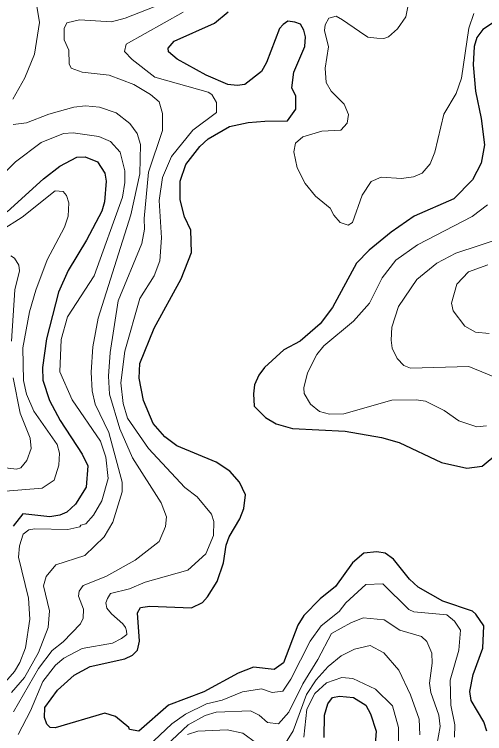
# Model space of a CAD drawing. Extents: x 673.3 to 698.5, y 6984.3 to 7012.3.
# Drawn here: x 686.107 to 686.925, y 7003.133 to 7004.382 of the extents above; entities that cross this region are included whole.
import ezdxf

# ---------------------------------------------------------------- set-up
doc = ezdxf.new("R2010")
doc.units = 0
doc.header["$LTSCALE"] = 0.032
doc.layers.add('1', color=7, linetype='Continuous', lineweight=25)
doc.layers.add('2', color=7, linetype='Continuous', lineweight=13)

msp = doc.modelspace()

# ---------------------------------------------------------------- linework, layer by layer
at = {"layer": '1'}
for points in [[(686.7943, 7003.4013), (686.7665, 7003.4356), (686.7519, 7003.4461), (686.7373, 7003.4488), (686.715, 7003.4463), (686.6951, 7003.4297), (686.6657, 7003.3881), (686.6387, 7003.3669), (686.6103, 7003.3378), (686.6, 7003.3211), (686.5755, 7003.2557), (686.5592, 7003.2441), (686.5228, 7003.2484), (686.4962, 7003.2381), (686.437, 7003.2052), (686.3755, 7003.1825), (686.3235, 7003.1371), (686.3074, 7003.1401), (686.3066, 7003.1436), (686.2833, 7003.1629), (686.2644, 7003.1685), (686.1786, 7003.1427), (686.1695, 7003.1433), (686.1637, 7003.1492), (686.16, 7003.161), (686.1603, 7003.178), (686.1823, 7003.2083), (686.2114, 7003.2345), (686.2389, 7003.2494), (686.2996, 7003.2626), (686.3127, 7003.2689), (686.3212, 7003.2781), (686.3249, 7003.2936), (686.3217, 7003.3427), (686.3268, 7003.3518), (686.3431, 7003.3543), (686.4151, 7003.3512), (686.4345, 7003.3607), (686.4434, 7003.3702), (686.4602, 7003.397), (686.4708, 7003.4295), (686.4756, 7003.4599), (686.4805, 7003.4748), (686.4991, 7003.5056), (686.5061, 7003.5241), (686.5089, 7003.5473), (686.4986, 7003.5693), (686.4819, 7003.5887), (686.4584, 7003.6043), (686.3898, 7003.6329), (686.3687, 7003.6485), (686.3486, 7003.6712), (686.3318, 7003.7112), (686.3241, 7003.7501), (686.3257, 7003.7759), (686.3505, 7003.8371), (686.3973, 7003.9225), (686.4153, 7003.9684), (686.4139, 7004.0072), (686.403, 7004.0306), (686.3958, 7004.0599), (686.3959, 7004.0922), (686.4056, 7004.1215), (686.4297, 7004.1522), (686.4444, 7004.166), (686.4811, 7004.1873), (686.5136, 7004.1939), (686.5429, 7004.1964), (686.5819, 7004.1972), (686.5967, 7004.2174), (686.5968, 7004.2398), (686.5897, 7004.2546), (686.593, 7004.2814), (686.6122, 7004.3261), (686.6132, 7004.3427), (686.6103, 7004.3546), (686.6047, 7004.3651), (686.5949, 7004.3684), (686.5826, 7004.3704), (686.5747, 7004.3641), (686.5683, 7004.3574), (686.5459, 7004.2981), (686.5368, 7004.283), (686.508, 7004.2604), (686.4947, 7004.2585), (686.4783, 7004.2599), (686.4407, 7004.2763), (686.3903, 7004.3044), (686.3756, 7004.317), (686.3748, 7004.3234), (686.3853, 7004.3356), (686.4554, 7004.3668), (686.479, 7004.3866)], [(686.9382, 7004.3665), (686.9215, 7004.3557), (686.9115, 7004.3416), (686.9068, 7004.3264), (686.9047, 7004.2941), (686.9088, 7004.2488), (686.919, 7004.2009), (686.9243, 7004.1554), (686.9187, 7004.1234), (686.9035, 7004.0944), (686.871, 7004.0616), (686.8024, 7004.0313), (686.7625, 7004.0039), (686.7239, 7003.9724), (686.7021, 7003.9498), (686.6606, 7003.8726), (686.6387, 7003.8446), (686.604, 7003.8143), (686.576, 7003.7992), (686.542, 7003.7685), (686.5325, 7003.7556), (686.5251, 7003.7387), (686.5229, 7003.7231), (686.5245, 7003.7013), (686.5442, 7003.6816), (686.5623, 7003.6707), (686.5907, 7003.663), (686.6823, 7003.6581), (686.7458, 7003.6474), (686.7765, 7003.6385), (686.8498, 7003.604), (686.8938, 7003.5939), (686.9207, 7003.5974), (686.9479, 7003.6198)], [(686.0951, 7004.039), (686.1579, 7004.0962), (686.1867, 7004.1181), (686.2161, 7004.1337), (686.2304, 7004.1345), (686.2522, 7004.1256), (686.2646, 7004.106), (686.2671, 7004.0925), (686.2643, 7004.0566), (686.2597, 7004.0401), (686.2331, 7003.9898), (686.2011, 7003.9374), (686.1843, 7003.8996), (686.1632, 7003.8183), (686.1565, 7003.7687), (686.1572, 7003.7466), (686.1684, 7003.7113), (686.1873, 7003.6768), (686.2255, 7003.6182), (686.2352, 7003.5978), (686.2321, 7003.5606), (686.2138, 7003.5315), (686.1984, 7003.5175), (686.1862, 7003.5123), (686.1689, 7003.5091), (686.1224, 7003.5148), (686.1052, 7003.4931)], [(686.9284, 7003.1374), (686.9235, 7003.1533), (686.9015, 7003.1903), (686.8992, 7003.2058), (686.9048, 7003.2357), (686.9219, 7003.2811), (686.9232, 7003.3198), (686.9098, 7003.3403), (686.9039, 7003.3454), (686.852, 7003.3628), (686.8092, 7003.3873), (686.7943, 7003.4013)], [(686.6458, 7003.126), (686.6466, 7003.1651), (686.6524, 7003.1849), (686.6603, 7003.1956), (686.6723, 7003.1979), (686.6971, 7003.1955), (686.7182, 7003.1824), (686.7263, 7003.1673), (686.7362, 7003.1369), (686.7231, 7002.9683)]]:
    msp.add_lwpolyline(points, dxfattribs=at)
at = {"layer": '2'}
for points in [[(686.1442, 7004.4109), (686.1514, 7004.368), (686.1423, 7004.3131), (686.1256, 7004.2719), (686.105, 7004.2348)], [(686.2722, 7004.2764), (686.225, 7004.2817), (686.2062, 7004.2885), (686.2028, 7004.2958), (686.202, 7004.3196), (686.1939, 7004.3378), (686.1939, 7004.3573), (686.1986, 7004.367), (686.2207, 7004.3723), (686.2764, 7004.3691), (686.2999, 7004.3753), (686.3797, 7004.4071)], [(686.9063, 7004.3834), (686.8975, 7004.3579), (686.8844, 7004.2714), (686.8751, 7004.2446), (686.854, 7004.2088), (686.838, 7004.1429), (686.8303, 7004.1222), (686.8163, 7004.1059), (686.801, 7004.1), (686.7804, 7004.0971), (686.7448, 7004.0994), (686.7276, 7004.0915), (686.7117, 7004.0677), (686.695, 7004.0205), (686.6874, 7004.0158), (686.6738, 7004.0203), (686.6625, 7004.033), (686.6564, 7004.0454), (686.6309, 7004.0664), (686.6128, 7004.0883), (686.5992, 7004.1153), (686.5932, 7004.143), (686.5959, 7004.1585), (686.6089, 7004.169), (686.6419, 7004.1791), (686.6748, 7004.1809), (686.6858, 7004.1928), (686.6881, 7004.208), (686.6808, 7004.2257), (686.658, 7004.2484), (686.6494, 7004.2638), (686.6475, 7004.2886), (686.6532, 7004.3256), (686.6467, 7004.3542), (686.6474, 7004.3639), (686.654, 7004.3754), (686.6666, 7004.3788), (686.6777, 7004.3726), (686.7075, 7004.3519), (686.7217, 7004.3424), (686.7372, 7004.3408), (686.7497, 7004.3398), (686.7578, 7004.3432), (686.7734, 7004.3566), (686.7876, 7004.3777), (686.7923, 7004.401)], [(686.4009, 7004.3857), (686.302, 7004.3304), (686.2991, 7004.3175), (686.3119, 7004.3033), (686.3514, 7004.2729), (686.4445, 7004.2468), (686.4504, 7004.2426), (686.4585, 7004.229), (686.4588, 7004.2114), (686.4177, 7004.1807), (686.3806, 7004.1353), (686.3647, 7004.0989), (686.3592, 7004.0586), (686.3631, 7003.9941), (686.36, 7003.9541), (686.3503, 7003.9279), (686.3258, 7003.8886), (686.2996, 7003.7973), (686.2923, 7003.7423), (686.2964, 7003.7061), (686.3043, 7003.6808), (686.3405, 7003.6281), (686.4037, 7003.5605), (686.425, 7003.5441), (686.4501, 7003.5142), (686.4543, 7003.5013), (686.4538, 7003.4772), (686.4404, 7003.4449), (686.409, 7003.4168), (686.3347, 7003.3958), (686.3074, 7003.3841), (686.2747, 7003.3765), (686.2695, 7003.3678), (686.2664, 7003.3598)], [(686.1059, 7003.1705), (686.1496, 7003.2461), (686.1734, 7003.277), (686.1925, 7003.292), (686.2223, 7003.3234), (686.2272, 7003.3334), (686.2277, 7003.3489), (686.2191, 7003.3717), (686.2199, 7003.3804), (686.2268, 7003.3901), (686.2666, 7003.4058), (686.3176, 7003.4341), (686.3591, 7003.4663), (686.3704, 7003.4925), (686.3721, 7003.5096), (686.3624, 7003.5335), (686.3128, 7003.6117), (686.2907, 7003.6622), (686.2729, 7003.7221), (686.2711, 7003.7538), (686.2737, 7003.7947), (686.2881, 7003.8847), (686.3292, 7003.984), (686.3338, 7004.0088), (686.3331, 7004.0272), (686.3403, 7004.1081), (686.3648, 7004.1802), (686.3647, 7004.2096), (686.3589, 7004.2299), (686.3443, 7004.2427), (686.3149, 7004.2601), (686.2722, 7004.2764)], [(686.1053, 7004.1908), (686.1284, 7004.1936), (686.1672, 7004.2087), (686.2106, 7004.2208), (686.231, 7004.2232), (686.2556, 7004.2207), (686.2844, 7004.2109), (686.3084, 7004.1925), (686.3208, 7004.1751), (686.3265, 7004.1557), (686.3257, 7004.1052), (686.3098, 7004.0336), (686.2532, 7003.8541), (686.2441, 7003.8045), (686.2411, 7003.7605), (686.2425, 7003.7283), (686.248, 7003.705), (686.2718, 7003.6559), (686.2946, 7003.5696), (686.2947, 7003.553), (686.2783, 7003.5003), (686.2636, 7003.4746), (686.2298, 7003.4424), (686.1794, 7003.4261), (686.1625, 7003.4058), (686.158, 7003.3897), (686.1686, 7003.3459), (686.1662, 7003.3173), (686.1494, 7003.2736), (686.1253, 7003.2305), (686.1023, 7003.2042)], [(686.0837, 7003.2136), (686.1076, 7003.2406), (686.1171, 7003.2564), (686.1267, 7003.2817), (686.1343, 7003.3315), (686.132, 7003.3683), (686.1149, 7003.4395), (686.1162, 7003.4591), (686.1228, 7003.4794), (686.1326, 7003.4869), (686.1432, 7003.4888), (686.2002, 7003.4872), (686.2212, 7003.492), (686.2232, 7003.4951), (686.2315, 7003.4972), (686.2449, 7003.5121), (686.2592, 7003.5373), (686.2705, 7003.5759), (686.2667, 7003.6128), (686.2573, 7003.641), (686.2077, 7003.7127), (686.1862, 7003.7609), (686.189, 7003.8172), (686.1998, 7003.8566), (686.2459, 7003.9276), (686.2952, 7004.0646), (686.2996, 7004.0902), (686.2996, 7004.1104), (686.2914, 7004.1427), (686.2745, 7004.1611), (686.2543, 7004.1697), (686.2099, 7004.176), (686.193, 7004.1752), (686.1539, 7004.1597), (686.1097, 7004.1261), (686.0689, 7004.0853)], [(686.0846, 7004.0066), (686.1211, 7004.03), (686.1784, 7004.0757), (686.1922, 7004.0741), (686.1978, 7004.0672), (686.2019, 7004.0547), (686.201, 7004.0316), (686.1946, 7004.0123), (686.1646, 7003.9556), (686.1445, 7003.9027), (686.1339, 7003.8656), (686.1222, 7003.8029), (686.1236, 7003.7464), (686.1286, 7003.7224)], [(686.9279, 7003.6671), (686.911, 7003.6655), (686.8798, 7003.6759), (686.8546, 7003.6938), (686.822, 7003.7101), (686.806, 7003.7126), (686.7637, 7003.7119), (686.6803, 7003.6883), (686.6553, 7003.6875), (686.6377, 7003.6925), (686.6224, 7003.705), (686.6111, 7003.7235), (686.6108, 7003.7333), (686.6168, 7003.7593), (686.6329, 7003.7911), (686.6456, 7003.8061), (686.6971, 7003.8494), (686.7245, 7003.8802), (686.7467, 7003.9242), (686.7704, 7003.9553), (686.8082, 7003.9819), (686.9033, 7004.0312), (686.9297, 7004.0511)], [(686.9558, 7003.9937), (686.8748, 7003.9672), (686.8415, 7003.9498), (686.8067, 7003.9215), (686.775, 7003.8749), (686.7636, 7003.8387), (686.7622, 7003.816), (686.7643, 7003.8023), (686.773, 7003.7841), (686.7841, 7003.772), (686.7959, 7003.7673), (686.8975, 7003.7705), (686.9621, 7003.7437)], [(686.1015, 7003.9625), (686.1075, 7003.9585), (686.1153, 7003.9462), (686.1164, 7003.9368), (686.1084, 7003.9035), (686.1025, 7003.8144)], [(686.9328, 7003.8278), (686.9087, 7003.8302), (686.8902, 7003.8405), (686.8699, 7003.8673), (686.8674, 7003.8802), (686.8764, 7003.9132), (686.8965, 7003.9348), (686.9303, 7003.9471)], [(686.1054, 7003.7505), (686.1173, 7003.6895), (686.135, 7003.6462), (686.1367, 7003.6283), (686.1289, 7003.6074), (686.1186, 7003.5946), (686.1112, 7003.5922), (686.0815, 7003.5954)], [(686.1286, 7003.7224), (686.141, 7003.6926), (686.1816, 7003.635), (686.1856, 7003.6198), (686.1849, 7003.5993), (686.1764, 7003.5733), (686.1557, 7003.559), (686.0921, 7003.5538)], [(686.3181, 7003.09), (686.3809, 7003.1496), (686.405, 7003.1664), (686.4416, 7003.1846), (686.4686, 7003.1907), (686.5041, 7003.2052), (686.5371, 7003.2109), (686.5557, 7003.2045), (686.5743, 7003.2068), (686.588, 7003.2276), (686.6218, 7003.2935), (686.6407, 7003.3199), (686.672, 7003.3448), (686.6838, 7003.3599), (686.7186, 7003.3918), (686.7478, 7003.3932), (686.7933, 7003.3487), (686.8017, 7003.3446), (686.8593, 7003.3394), (686.8722, 7003.3282), (686.8826, 7003.3128), (686.8802, 7003.2776), (686.8649, 7003.2259), (686.866, 7003.1821), (686.873, 7003.1479), (686.8722, 7003.1266)], [(686.2664, 7003.3598), (686.268, 7003.3505), (686.2764, 7003.3409), (686.2957, 7003.3234), (686.3008, 7003.3172), (686.3023, 7003.3112), (686.3028, 7003.3048), (686.2938, 7003.2979), (686.2779, 7003.29), (686.2253, 7003.2809), (686.1933, 7003.2641), (686.179, 7003.2515), (686.1568, 7003.2234), (686.1353, 7003.1722), (686.1139, 7003.1316)], [(686.8328, 7003.0644), (686.8477, 7003.1452), (686.8454, 7003.1651), (686.8315, 7003.2042), (686.8291, 7003.2205), (686.8339, 7003.255), (686.8328, 7003.2724), (686.8245, 7003.2931), (686.815, 7003.3013), (686.7772, 7003.3123), (686.75, 7003.3307), (686.7139, 7003.3338), (686.6923, 7003.3255), (686.6584, 7003.3065), (686.6351, 7003.2615), (686.609, 7003.2196), (686.5847, 7003.1704), (686.5664, 7003.15), (686.5476, 7003.1524), (686.5332, 7003.165), (686.5176, 7003.1727), (686.4579, 7003.1701), (686.4389, 7003.1645), (686.4096, 7003.1482), (686.3711, 7003.1122)], [(686.5712, 7003.1039), (686.592, 7003.1377), (686.615, 7003.2008), (686.6322, 7003.2261), (686.653, 7003.2494), (686.6753, 7003.2681), (686.6985, 7003.2793), (686.7261, 7003.2859), (686.7497, 7003.273), (686.7755, 7003.2432), (686.7957, 7003.2), (686.811, 7003.1578), (686.8119, 7003.131)], [(686.7753, 7003.1041), (686.7753, 7003.1436), (686.7645, 7003.1809), (686.7354, 7003.2101), (686.696, 7003.2287), (686.6764, 7003.2305), (686.6497, 7003.2213), (686.6297, 7003.2023), (686.6158, 7003.1754), (686.6108, 7003.1266)], [(686.4083, 7003.1312), (686.4261, 7003.1371), (686.4771, 7003.1393), (686.5046, 7003.1337), (686.5285, 7003.1164)]]:
    msp.add_lwpolyline(points, dxfattribs=at)

doc.saveas('drawing.dxf')
